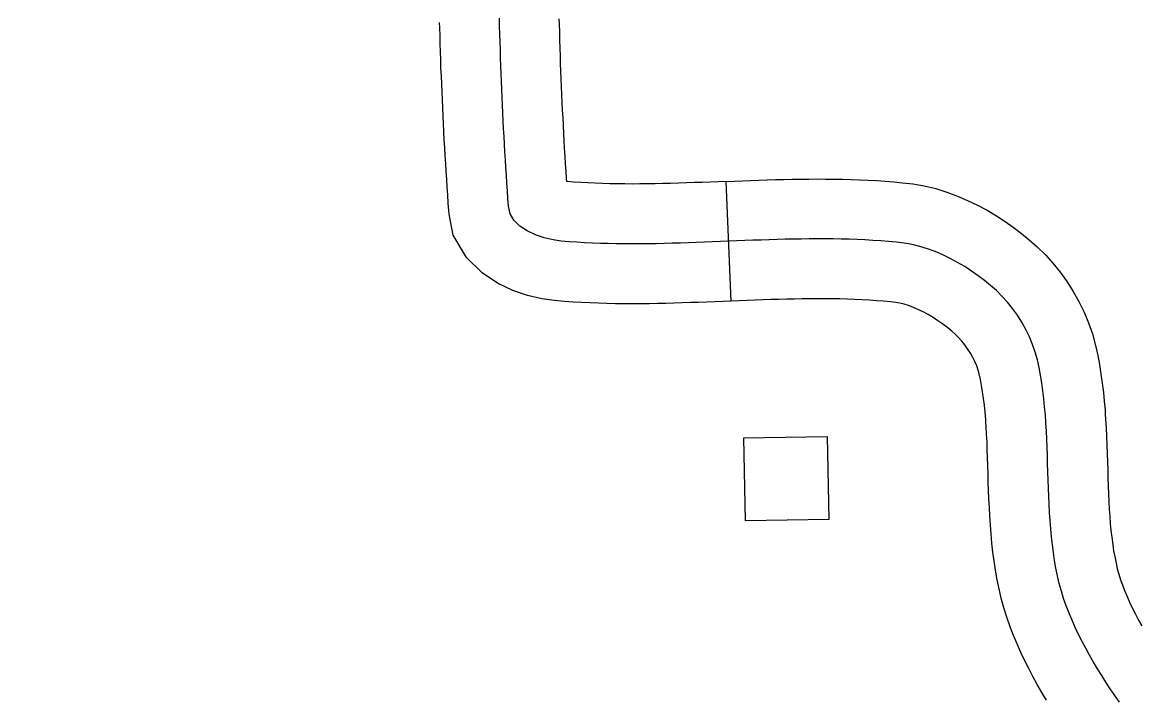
# Model space of a CAD drawing. Extents: x -19 to 366, y -4 to 359.
# Drawn here: x 138.405 to 138.6704, y 196.672 to 196.8326 of the extents above; entities that cross this region are included whole.
import ezdxf

# ---------------------------------------------------------------- set-up
doc = ezdxf.new("R2010")
doc.units = 0
for name, color, linetype in [('21', 7, 'Continuous'), ('R_ROW', 7, 'Continuous'), ('Sheet Fence', 7, 'Continuous')]:
    doc.layers.add(name, color=color, linetype=linetype)

msp = doc.modelspace()

# ---------------------------------------------------------------- linework, layer by layer
at = {"layer": '21'}
msp.add_lwpolyline([(138.57658143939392, 196.71438087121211), (138.5762361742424, 196.7340909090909), (138.5960049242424, 196.7344371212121), (138.59635, 196.71472708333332)], close=True, dxfattribs=at)
at = {"layer": 'R_ROW'}
for p, q in [((138.5731625, 196.76652386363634), (138.57200378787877, 196.79490928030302)), ((138.66199185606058, 196.7397090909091), (138.66199166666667, 196.73971098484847))]:
    msp.add_line(p, q, dxfattribs=at)
for points in [[(138.5841096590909, 196.78112803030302), (138.58219318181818, 196.7810706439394), (138.58027632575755, 196.78100700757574), (138.57836003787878, 196.78094071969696), (138.57644393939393, 196.78086818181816), (138.57452784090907, 196.78079299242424), (138.57261174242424, 196.78071780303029), (138.5706956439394, 196.7806395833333), (138.56877897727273, 196.7805643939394), (138.56686287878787, 196.78048863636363), (138.56494678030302, 196.7804196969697), (138.56305397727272, 196.78035075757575), (138.56113768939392, 196.78029034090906), (138.55922064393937, 196.78023295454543), (138.5573274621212, 196.78018503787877), (138.55541003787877, 196.78014488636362), (138.55351666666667, 196.78011477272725), (138.55162234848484, 196.7800962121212), (138.5497043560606, 196.78008920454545), (138.54783314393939, 196.78009507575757), (138.54593731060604, 196.78011534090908), (138.54404128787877, 196.78015018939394), (138.54216912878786, 196.78020321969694), (138.54029602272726, 196.78027159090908), (138.53842196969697, 196.78036041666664), (138.5365715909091, 196.78047140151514), (138.53472007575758, 196.78059943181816), (138.53286837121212, 196.78075113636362), (138.5309178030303, 196.78102424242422), (138.52881912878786, 196.78152083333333), (138.5267371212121, 196.78223731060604), (138.52476647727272, 196.78317083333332), (138.52302708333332, 196.78432102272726), (138.52163636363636, 196.78568068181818), (138.5207125, 196.78724659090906), (138.52037537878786, 196.78901723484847), (138.52022556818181, 196.79084886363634), (138.52009981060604, 196.7926818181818), (138.51997348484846, 196.7945208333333), (138.51984696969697, 196.79635946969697), (138.51972045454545, 196.79820113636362), (138.51961818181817, 196.80004640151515), (138.5194914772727, 196.80189450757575), (138.51938844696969, 196.80374299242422), (138.51928598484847, 196.80559412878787), (138.5191827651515, 196.80744848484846), (138.51910303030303, 196.80930625), (138.51899981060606, 196.81116382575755), (138.5189208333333, 196.81302424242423), (138.5188409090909, 196.81488541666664), (138.51876174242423, 196.81675227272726), (138.51868200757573, 196.81861590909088), (138.51860208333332, 196.82048579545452), (138.51852196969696, 196.8223558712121), (138.51846628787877, 196.82422897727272), (138.51840984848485, 196.82610265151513), (138.51835321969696, 196.82797878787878), (138.51829678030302, 196.8298583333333), (138.51824071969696, 196.83173768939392), (138.51818428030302, 196.83361704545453)], [(138.57316268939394, 196.76652386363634), (138.57126382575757, 196.76644640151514), (138.56933787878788, 196.76637083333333), (138.56739886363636, 196.76629412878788), (138.56546060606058, 196.76622443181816), (138.56353636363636, 196.76615435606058), (138.56157405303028, 196.7660924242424), (138.55961287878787, 196.76603371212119), (138.55765587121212, 196.765984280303), (138.55567159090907, 196.76594261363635), (138.55369924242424, 196.76591136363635), (138.5517178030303, 196.7658918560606), (138.54970795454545, 196.7658846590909), (138.54773503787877, 196.76589071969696), (138.5457308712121, 196.7659121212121), (138.5437096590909, 196.76594943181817), (138.54170890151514, 196.76600606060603), (138.53970075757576, 196.7660793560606), (138.53766041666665, 196.76617594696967), (138.53565643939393, 196.7662962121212), (138.53365018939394, 196.76643503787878), (138.53130227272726, 196.76662727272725), (138.5282918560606, 196.76704886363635), (138.52486287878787, 196.7678602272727), (138.52136893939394, 196.7690625), (138.51777329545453, 196.7707659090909), (138.5140640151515, 196.77321856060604), (138.51035946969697, 196.77684053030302), (138.50722140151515, 196.78215946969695), (138.50627992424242, 196.78710454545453), (138.50606079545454, 196.7897837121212), (138.50592859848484, 196.79170890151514), (138.5058024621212, 196.79354659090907), (138.5056759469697, 196.7953852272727), (138.5055428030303, 196.79732140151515), (138.50544053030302, 196.79916761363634), (138.5053140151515, 196.80101344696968), (138.50520568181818, 196.80295530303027), (138.50510321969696, 196.80480681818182), (138.50499507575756, 196.80674924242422), (138.5049153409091, 196.80860757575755), (138.50481193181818, 196.81046856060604), (138.50472916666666, 196.81241837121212), (138.50464924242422, 196.81427973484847), (138.50457007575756, 196.81614772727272), (138.5044903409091, 196.81800909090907), (138.5044106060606, 196.81987859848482), (138.5043265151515, 196.8218409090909), (138.50426818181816, 196.82380416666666), (138.50421174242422, 196.8256746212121), (138.50415511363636, 196.82755132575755), (138.5040986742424, 196.82943333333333), (138.50404261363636, 196.8313126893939), (138.504003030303, 196.83262897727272)], [(138.57200359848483, 196.79490946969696), (138.5701274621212, 196.7948327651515), (138.56822007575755, 196.79475795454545), (138.5663268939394, 196.79468314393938), (138.56443295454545, 196.7946149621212), (138.56257159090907, 196.79454715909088), (138.56070132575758, 196.79448825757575), (138.5588284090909, 196.7944321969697), (138.5569990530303, 196.79438579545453), (138.55514848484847, 196.7943471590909), (138.5533340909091, 196.79431818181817), (138.55152689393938, 196.7943005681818), (138.54970075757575, 196.79429374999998), (138.54793124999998, 196.79429943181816), (138.54614375, 196.79431856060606), (138.54437291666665, 196.79435094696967), (138.5426293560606, 196.79440037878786), (138.54089128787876, 196.79446382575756), (138.53918352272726, 196.7945448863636), (138.53748674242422, 196.79464659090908), (138.5357899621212, 196.79476382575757), (138.53443446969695, 196.794875), (138.53418484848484, 196.79490984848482), (138.53414450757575, 196.79549507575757), (138.53401799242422, 196.7973337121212), (138.5338981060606, 196.7990808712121), (138.53379583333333, 196.80092518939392), (138.53366893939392, 196.8027755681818), (138.5335712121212, 196.80453068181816), (138.53346875, 196.80638143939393), (138.53337045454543, 196.8081477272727), (138.53329071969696, 196.8100049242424), (138.53318768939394, 196.81185909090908), (138.5331125, 196.81363011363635), (138.53303257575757, 196.81549109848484), (138.5329534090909, 196.8173568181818), (138.5328736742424, 196.81922272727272), (138.53279356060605, 196.82109299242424), (138.5327174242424, 196.82287083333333), (138.53266439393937, 196.82465378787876), (138.53260795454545, 196.82653068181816), (138.53255132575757, 196.82840624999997), (138.53249488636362, 196.8302833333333), (138.53243882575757, 196.83216268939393), (138.53239924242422, 196.83348200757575)], [(138.57201912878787, 196.79491003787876), (138.57205132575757, 196.79491136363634), (138.57589678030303, 196.7950621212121), (138.57784583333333, 196.79513598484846), (138.57979507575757, 196.7952034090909), (138.58174488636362, 196.79526818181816), (138.58371742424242, 196.79532727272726), (138.5856653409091, 196.7953765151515), (138.5876465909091, 196.79542045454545), (138.5896424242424, 196.795453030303), (138.59161553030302, 196.79547518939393), (138.59361098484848, 196.7954856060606), (138.59560643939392, 196.79547954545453), (138.59760075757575, 196.7954615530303), (138.5996178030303, 196.79542727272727), (138.60165265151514, 196.79537424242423), (138.6036649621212, 196.7953009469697), (138.6056827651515, 196.7952087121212), (138.60771534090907, 196.79509299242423), (138.6097568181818, 196.7949539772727), (138.61177310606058, 196.79479166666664), (138.6138602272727, 196.79460075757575), (138.61630473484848, 196.79433030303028), (138.61901856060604, 196.79385075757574), (138.6217346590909, 196.79319753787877), (138.62438238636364, 196.79238219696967), (138.62693825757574, 196.79143503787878), (138.6293246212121, 196.79040037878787), (138.6316409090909, 196.78928541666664), (138.63391571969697, 196.78806287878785), (138.63613257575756, 196.78674829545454), (138.6382106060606, 196.7853880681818), (138.64014602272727, 196.784028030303), (138.64208863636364, 196.78257518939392), (138.6439331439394, 196.7810664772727), (138.64585227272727, 196.77939318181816), (138.6477831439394, 196.77746344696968), (138.6495471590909, 196.77549943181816), (138.65127537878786, 196.7733731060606), (138.65291041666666, 196.77108522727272), (138.65434678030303, 196.7688049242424), (138.65569848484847, 196.7664265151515), (138.6569456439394, 196.7638765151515), (138.65798731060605, 196.7613577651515), (138.65892462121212, 196.75874128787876), (138.65968541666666, 196.75600132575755), (138.66018333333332, 196.75365359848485), (138.66061912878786, 196.7514486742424), (138.66096875, 196.74922916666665), (138.6612778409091, 196.74708636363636), (138.6615424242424, 196.74484318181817), (138.66173446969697, 196.7427659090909), (138.6619265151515, 196.7406821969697), (138.66199185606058, 196.7397090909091)], [(138.66532424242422, 196.67138863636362), (138.6642356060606, 196.67295568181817), (138.66316969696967, 196.6745289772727), (138.66212765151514, 196.67611231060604), (138.66113200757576, 196.67770549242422), (138.66013693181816, 196.67930492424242), (138.65916515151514, 196.68091704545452), (138.65824015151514, 196.68253636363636), (138.65733863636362, 196.68417159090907), (138.65648390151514, 196.6858164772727), (138.6556524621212, 196.68747670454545), (138.6548443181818, 196.68914999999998), (138.65410643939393, 196.69083731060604), (138.65339261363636, 196.6925399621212), (138.65272481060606, 196.69425871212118), (138.65210454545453, 196.69599696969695), (138.65157784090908, 196.6977611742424), (138.65107424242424, 196.69954696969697), (138.6506645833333, 196.70135378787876), (138.6502787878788, 196.7031755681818), (138.64993901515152, 196.70501761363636), (138.64967007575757, 196.70687803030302), (138.64942462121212, 196.70874924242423), (138.64920170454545, 196.71063560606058), (138.64902632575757, 196.71253162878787), (138.64887443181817, 196.71444109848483), (138.64874583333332, 196.71635662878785), (138.64866477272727, 196.71828257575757), (138.64855928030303, 196.7202140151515), (138.64850094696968, 196.72214999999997), (138.64841912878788, 196.7240875), (138.64836136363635, 196.7260293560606), (138.64830284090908, 196.72797045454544), (138.6482443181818, 196.72991231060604), (138.64818598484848, 196.73185094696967), (138.6481047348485, 196.73378579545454), (138.64799943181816, 196.7357140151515), (138.6478943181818, 196.7376395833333), (138.64776571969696, 196.73955511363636), (138.64759015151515, 196.7414602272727), (138.64741477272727, 196.74335700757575), (138.64719261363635, 196.74524015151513), (138.64692291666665, 196.74711003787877), (138.64663068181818, 196.74896515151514), (138.6462674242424, 196.75080265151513), (138.64588106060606, 196.7526246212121), (138.64537689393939, 196.75444034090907), (138.6447303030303, 196.75624545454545), (138.64398977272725, 196.75803598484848), (138.64313162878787, 196.759790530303), (138.64215643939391, 196.7615064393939), (138.6411125, 196.76316363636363), (138.63997481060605, 196.76475568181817), (138.6387452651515, 196.7662683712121), (138.63747102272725, 196.7676871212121), (138.636153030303, 196.76900435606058), (138.6347664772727, 196.77021325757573), (138.63333428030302, 196.77138484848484), (138.63180757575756, 196.7725265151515), (138.63023484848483, 196.77363162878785), (138.62861628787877, 196.77469128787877), (138.62692821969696, 196.77569223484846), (138.62519526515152, 196.77662348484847), (138.6234164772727, 196.77747973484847), (138.6216409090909, 196.7782496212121), (138.6198206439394, 196.77892424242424), (138.6179803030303, 196.7794909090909), (138.6161193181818, 196.77993844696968), (138.6142856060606, 196.7802625), (138.61243200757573, 196.78046761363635), (138.61055625, 196.78063920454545), (138.60870454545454, 196.78078825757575), (138.60682954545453, 196.7809159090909), (138.60495511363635, 196.78102253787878), (138.60308162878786, 196.78110814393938), (138.60120852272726, 196.7811765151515), (138.5993121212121, 196.78122594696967), (138.5974162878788, 196.78125814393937), (138.5955212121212, 196.78127518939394), (138.5936265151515, 196.78128087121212), (138.59173200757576, 196.78127102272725), (138.58983768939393, 196.78124981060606), (138.58792007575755, 196.78121856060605), (138.5860028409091, 196.78117594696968), (138.5841096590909, 196.78112803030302)], [(138.63364640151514, 196.7378083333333), (138.6336049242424, 196.73842803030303), (138.63344583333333, 196.74015454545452), (138.6332871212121, 196.7418708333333), (138.63310738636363, 196.7433939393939), (138.6328770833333, 196.7449909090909), (138.63264223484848, 196.74648162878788), (138.6323515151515, 196.74795170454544), (138.63207670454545, 196.74924791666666), (138.63182916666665, 196.75013939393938), (138.63147329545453, 196.75113314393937), (138.63103390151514, 196.75219545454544), (138.63056477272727, 196.75315454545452), (138.62996609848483, 196.75420795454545), (138.62931458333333, 196.75524204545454), (138.62867424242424, 196.75613825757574), (138.6279433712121, 196.75703731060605), (138.62715890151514, 196.75791079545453), (138.62645378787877, 196.75861553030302), (138.62559981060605, 196.75936003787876), (138.62457992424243, 196.76019450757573), (138.62346912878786, 196.761025), (138.62225909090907, 196.76187518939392), (138.62109999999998, 196.76263428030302), (138.61994071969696, 196.76332159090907), (138.61874962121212, 196.7639615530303), (138.61750833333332, 196.76455909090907), (138.61634356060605, 196.76506420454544), (138.61525890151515, 196.76546628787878), (138.6142259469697, 196.76578428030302), (138.61322007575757, 196.76602613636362), (138.61226647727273, 196.76619469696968), (138.6110037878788, 196.76633446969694), (138.6093393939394, 196.76648674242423), (138.60765227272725, 196.76662253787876), (138.60594375, 196.76673882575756), (138.6042274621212, 196.76683636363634), (138.60249829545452, 196.76691534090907), (138.6007643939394, 196.76697878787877), (138.59900643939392, 196.7670246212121), (138.5972318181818, 196.76705473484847), (138.59543598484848, 196.76707083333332), (138.59364204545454, 196.7670761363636), (138.59184848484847, 196.76706685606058), (138.59003295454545, 196.76704659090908), (138.58819356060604, 196.76701666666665), (138.5863403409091, 196.76697537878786), (138.58450189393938, 196.76692878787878), (138.58264147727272, 196.7668731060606), (138.58075757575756, 196.7668106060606), (138.57887424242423, 196.76674545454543), (138.57699109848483, 196.76667424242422), (138.5731721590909, 196.76652424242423), (138.5731471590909, 196.76652329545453)], [(138.66199166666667, 196.73971098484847), (138.66207291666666, 196.73850284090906), (138.6621827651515, 196.73648844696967), (138.66229299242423, 196.73447102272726), (138.66238162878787, 196.7323625), (138.6624424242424, 196.7303399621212), (138.6625009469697, 196.72839848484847), (138.66255946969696, 196.72645454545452), (138.66261477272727, 196.72459829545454), (138.66269640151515, 196.72266363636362), (138.66275208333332, 196.72081534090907), (138.662853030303, 196.71896856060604), (138.6629303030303, 196.71713106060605), (138.66304128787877, 196.71548011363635), (138.6631789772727, 196.71374905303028), (138.66332916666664, 196.71212348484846), (138.6635202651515, 196.71050643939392), (138.6637418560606, 196.70881799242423), (138.66395795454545, 196.70732291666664), (138.66421382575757, 196.70593579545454), (138.6645399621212, 196.7043958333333), (138.66484564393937, 196.70304734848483), (138.6652196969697, 196.70172083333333), (138.66560852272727, 196.70041874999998), (138.66603674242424, 196.69921874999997), (138.6665649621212, 196.69785909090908), (138.66716439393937, 196.69642935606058), (138.6677515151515, 196.69508655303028), (138.6683990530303, 196.69374602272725), (138.66913731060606, 196.69227196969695), (138.6698625, 196.69087632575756), (138.67062765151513, 196.68948844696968)], [(138.64802329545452, 196.67188617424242), (138.64691382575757, 196.67372670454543), (138.64585265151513, 196.675584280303), (138.64481477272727, 196.6774668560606), (138.64383049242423, 196.67936098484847), (138.64290587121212, 196.6812073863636), (138.64193712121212, 196.6832134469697), (138.64104848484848, 196.6852452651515), (138.6402202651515, 196.68722083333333), (138.63941287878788, 196.68929867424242), (138.6386005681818, 196.69157518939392), (138.63793598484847, 196.6938015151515), (138.6373028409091, 196.69604659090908), (138.63678920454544, 196.69831174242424), (138.63634374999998, 196.70041534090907), (138.63592007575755, 196.70271231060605), (138.63559829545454, 196.7049380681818), (138.6353289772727, 196.70699204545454), (138.63507424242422, 196.70914772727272), (138.6348736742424, 196.71131420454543), (138.63470757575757, 196.7134020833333), (138.63456136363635, 196.71558219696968), (138.6344765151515, 196.71759659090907), (138.63436647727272, 196.71961268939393), (138.63430549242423, 196.72163636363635), (138.63422348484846, 196.72357670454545), (138.63416325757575, 196.72560416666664), (138.63410473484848, 196.72754242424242), (138.6340462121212, 196.7294846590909), (138.6339903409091, 196.73133939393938), (138.63391647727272, 196.7331005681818), (138.63381609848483, 196.73493958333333), (138.63371571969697, 196.73677632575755), (138.63364659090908, 196.73780643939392)]]:
    msp.add_lwpolyline(points, dxfattribs=at)
at = {"layer": 'Sheet Fence'}
for points in [[(146.77834204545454, 1.696986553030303), (146.57878106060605, 10.313131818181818), (146.37852196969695, 18.929416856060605), (146.177565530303, 27.545842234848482), (145.97591268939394, 36.16240795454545), (145.77356458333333, 44.77911439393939), (145.570521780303, 53.39596174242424), (145.3667856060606, 62.012950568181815), (145.16235662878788, 70.63008087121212), (144.95723598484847, 79.24735303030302), (144.75142462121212, 87.86476742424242), (144.54492348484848, 96.48232424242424), (144.33773352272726, 105.10002386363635), (144.12985549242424, 113.71786647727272), (143.92129071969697, 122.33585208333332), (143.71203977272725, 130.95398143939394), (143.50210397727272, 139.57225454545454), (143.29148409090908, 148.1906715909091), (143.08018106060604, 156.80923295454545), (142.86819583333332, 165.4279390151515), (142.65552973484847, 174.04678977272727), (142.44218333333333, 182.66578560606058), (142.2281577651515, 191.28492670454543), (142.01345397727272, 199.90421325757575), (141.79807291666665, 208.52364583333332), (141.5820159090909, 217.14322424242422), (141.36528352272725, 225.7629490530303), (141.14787689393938, 234.3828202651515), (140.9297971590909, 243.0028380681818), (140.7110452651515, 251.623003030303), (140.49162196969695, 260.2433151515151), (140.27152878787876, 268.8637746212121), (140.0507662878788, 277.48438162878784), (139.8293356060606, 286.10513655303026), (139.60723787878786, 294.7260395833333), (139.3844740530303, 303.34709090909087), (139.1610452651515, 311.968290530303), (138.93695227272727, 320.58963882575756), (138.71219640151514, 329.2111361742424), (138.48677859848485, 337.8327823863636), (138.26069981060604, 346.454578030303)], [(139.44063636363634, 1.5315371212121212), (139.25106022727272, 10.147330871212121), (139.0608208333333, 18.76326742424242), (138.86991912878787, 27.379347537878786), (138.67835568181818, 35.995571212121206), (138.48613162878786, 44.61193863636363), (138.29324791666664, 53.228450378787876), (138.09970511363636, 61.845106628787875), (137.9055043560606, 70.46190776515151), (137.71064659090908, 79.07885378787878), (137.51513238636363, 87.69594526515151), (137.3189630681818, 96.31318238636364), (137.12213920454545, 104.93056534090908), (136.92466174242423, 113.54809450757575), (136.7265318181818, 122.16577026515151), (136.52775018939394, 130.7835928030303), (136.32831761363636, 139.40156212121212), (136.1282352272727, 148.01967897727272), (135.92750397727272, 156.63794318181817), (135.72612481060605, 165.2563553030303), (135.52409829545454, 173.874915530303), (135.32142575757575, 182.4936240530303), (135.11810795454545, 191.11248106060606), (134.91414583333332, 199.73148693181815), (134.70954053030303, 208.35064185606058), (134.50429261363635, 216.9699462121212), (134.2984034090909, 225.58939999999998), (134.09187348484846, 234.20900359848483), (133.88470416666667, 242.8287571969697), (133.6768962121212, 251.4486611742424), (133.4684505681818, 260.068715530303), (133.25936818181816, 268.68892064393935), (133.04965018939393, 277.3092767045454), (132.83929734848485, 285.9297839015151), (132.62831079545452, 294.5504424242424), (132.4166912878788, 303.17125265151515), (132.20444015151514, 311.7922147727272), (131.9915581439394, 320.41332878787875), (131.7780462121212, 329.0345950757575), (131.56390530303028, 337.6560136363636), (131.3491365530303, 346.27758503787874)], [(0, 189.51617140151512), (7.112139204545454, 189.52059356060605), (14.224267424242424, 189.53385984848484), (21.336373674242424, 189.55597045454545), (28.448446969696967, 189.58692518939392), (35.56047613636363, 189.6267240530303), (42.672450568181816, 189.67536685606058), (49.78435871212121, 189.73285378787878), (56.89619015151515, 189.79918446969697), (64.00793333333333, 189.87435909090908), (71.11957765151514, 189.95837727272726), (78.23111212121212, 190.05123920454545), (85.34252537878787, 190.1529443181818), (92.45380681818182, 190.2634928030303), (99.56494526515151, 190.38288428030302), (106.67592973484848, 190.51111874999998), (113.78674924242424, 190.64819583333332), (120.8973928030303, 190.7941153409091), (128.00784943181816, 190.94887727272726), (135.11810795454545, 191.11248106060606), (142.2281577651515, 191.28492670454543), (149.3379875, 191.46621382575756), (156.44758617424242, 191.65634204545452), (163.55694318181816, 191.85531136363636), (170.6660471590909, 192.0631212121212), (177.77488712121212, 192.27977140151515), (184.88345227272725, 192.5052615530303), (191.99173143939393, 192.73959109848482), (199.09971382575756, 192.9827602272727), (206.20738825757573, 193.23476799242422), (213.31474393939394, 193.49561439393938), (220.42176950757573, 193.76529867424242), (227.5284543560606, 194.0438208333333), (234.6347875, 194.33118011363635), (241.74075757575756, 194.6273761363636), (248.8463539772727, 194.93240852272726), (255.95156553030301, 195.24627670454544), (263.05638124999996, 195.5689803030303), (270.16079015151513, 195.90051893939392), (277.26478125, 196.24089166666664), (284.36834374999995, 196.59009829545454), (291.47146628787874, 196.9481384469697), (298.5741382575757, 197.31501098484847), (305.67634848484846, 197.6907159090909), (312.7780859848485, 198.0752524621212), (319.8793399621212, 198.46861988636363), (326.9800990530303, 198.8708178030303), (334.0803526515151, 199.28184545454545), (341.1800895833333, 199.70170208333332)]]:
    msp.add_spline(points, degree=3, dxfattribs=at)

doc.saveas('drawing.dxf')
